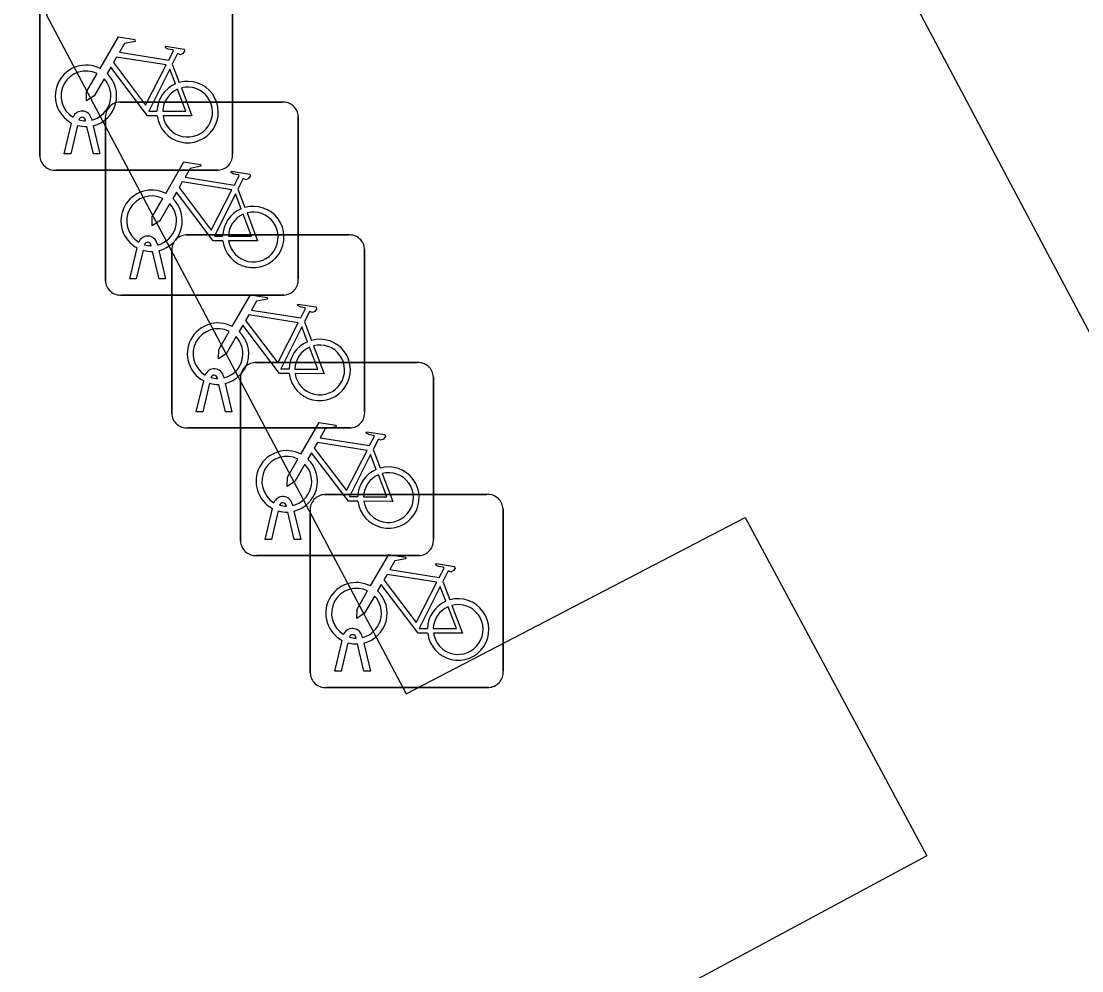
# Model space of a CAD drawing. Extents: x 162880 to 165536, y 384011 to 385179.
# Drawn here: x 163054.98 to 163060.47, y 384168.64 to 384173.56 of the extents above; entities that cross this region are included whole.
import ezdxf

# ---------------------------------------------------------------- set-up
doc = ezdxf.new("R2010")
doc.units = 0
doc.layers.add('IMGEO_Fietsenrek', color=7, linetype='Continuous')
doc.layers.add('IMGEO_Rijbaan_lokaal_open', color=7, linetype='Continuous')

msp = doc.modelspace()

# ---------------------------------------------------------------- linework, layer by layer
at = {"layer": 'IMGEO_Fietsenrek'}
for p, q in [((163055.0725, 384172.8589), (163055.0725, 384173.6998)), ((163055.0725, 384173.6998), (163055.0725, 384172.8589)), ((163056.0715, 384173.7091), (163056.0715, 384172.8682)), ((163056.0715, 384172.8682), (163056.0715, 384173.7091)), ((163055.7592, 384173.3332), (163055.7955, 384173.238)), ((163055.4869, 384173.1365), (163056.3278, 384173.1365)), ((163056.3278, 384173.1365), (163055.4869, 384173.1365)), ((163055.3099, 384173.0399), (163055.3089, 384173.0442)), ((163055.3406, 384173.0514), (163055.3424, 384173.0435)), ((163055.4125, 384172.2119), (163055.4125, 384173.0528)), ((163055.4125, 384173.0528), (163055.4125, 384172.2119)), ((163056.4115, 384173.0621), (163056.4115, 384172.2212)), ((163056.4115, 384172.2212), (163056.4115, 384173.0621)), ((163055.1995, 384172.8683), (163055.2378, 384173.0283)), ((163055.2682, 384173.0161), (163055.2329, 384172.8683)), ((163055.351, 384172.8683), (163055.3171, 384173.01)), ((163055.3494, 384173.0143), (163055.3844, 384172.8683)), ((163055.2329, 384172.8683), (163055.1995, 384172.8683)), ((163055.3844, 384172.8683), (163055.351, 384172.8683)), ((163055.9971, 384172.7845), (163055.1562, 384172.7845)), ((163055.1562, 384172.7845), (163055.9971, 384172.7845)), ((163056.0992, 384172.6862), (163056.1355, 384172.591)), ((163055.8309, 384172.4485), (163056.6718, 384172.4485)), ((163056.6718, 384172.4485), (163055.8309, 384172.4485)), ((163055.5395, 384172.2213), (163055.5778, 384172.3813)), ((163055.6499, 384172.3929), (163055.6489, 384172.3972)), ((163055.6806, 384172.4044), (163055.6824, 384172.3965)), ((163056.7555, 384172.3741), (163056.7555, 384171.5332)), ((163056.7555, 384171.5332), (163056.7555, 384172.3741)), ((163055.6082, 384172.3691), (163055.5729, 384172.2213)), ((163055.691, 384172.2213), (163055.6571, 384172.363)), ((163055.6894, 384172.3673), (163055.7244, 384172.2213)), ((163055.7565, 384171.5239), (163055.7565, 384172.3648)), ((163055.7565, 384172.3648), (163055.7565, 384171.5239)), ((163055.5729, 384172.2213), (163055.5395, 384172.2213)), ((163055.7244, 384172.2213), (163055.691, 384172.2213)), ((163056.3371, 384172.1375), (163055.4962, 384172.1375)), ((163055.4962, 384172.1375), (163056.3371, 384172.1375)), ((163056.4432, 384171.9982), (163056.4795, 384171.903)), ((163056.1869, 384171.7875), (163057.0278, 384171.7875)), ((163057.0278, 384171.7875), (163056.1869, 384171.7875)), ((163056.0246, 384171.7164), (163056.0264, 384171.7085)), ((163055.8835, 384171.5333), (163055.9218, 384171.6933)), ((163055.9522, 384171.6811), (163055.9169, 384171.5333)), ((163055.9939, 384171.7049), (163055.9929, 384171.7092)), ((163056.035, 384171.5333), (163056.0011, 384171.675)), ((163056.0334, 384171.6793), (163056.0684, 384171.5333)), ((163056.1125, 384170.8629), (163056.1125, 384171.7038)), ((163056.1125, 384171.7038), (163056.1125, 384170.8629)), ((163057.1115, 384171.7131), (163057.1115, 384170.8722)), ((163057.1115, 384170.8722), (163057.1115, 384171.7131)), ((163055.9169, 384171.5333), (163055.8835, 384171.5333)), ((163056.0684, 384171.5333), (163056.035, 384171.5333)), ((163056.6811, 384171.4495), (163055.8402, 384171.4495)), ((163055.8402, 384171.4495), (163056.6811, 384171.4495)), ((163056.7992, 384171.3372), (163056.8355, 384171.242)), ((163056.5479, 384171.1045), (163057.3888, 384171.1045)), ((163057.3888, 384171.1045), (163056.5479, 384171.1045)), ((163056.2395, 384170.8723), (163056.2778, 384171.0323)), ((163056.3082, 384171.0201), (163056.2729, 384170.8723)), ((163056.3499, 384171.0439), (163056.3489, 384171.0482)), ((163056.391, 384170.8723), (163056.3571, 384171.014)), ((163056.3806, 384171.0554), (163056.3824, 384171.0475)), ((163056.3894, 384171.0183), (163056.4244, 384170.8723)), ((163056.4735, 384170.1799), (163056.4735, 384171.0208)), ((163056.4735, 384171.0208), (163056.4735, 384170.1799)), ((163057.4725, 384171.0301), (163057.4725, 384170.1892)), ((163057.4725, 384170.1892), (163057.4725, 384171.0301)), ((163056.2729, 384170.8723), (163056.2395, 384170.8723)), ((163056.4244, 384170.8723), (163056.391, 384170.8723)), ((163057.0371, 384170.7885), (163056.1962, 384170.7885)), ((163056.1962, 384170.7885), (163057.0371, 384170.7885)), ((163057.1602, 384170.6542), (163057.1965, 384170.559)), ((163056.6005, 384170.1893), (163056.6388, 384170.3493)), ((163056.7109, 384170.3609), (163056.7099, 384170.3652)), ((163056.7416, 384170.3724), (163056.7434, 384170.3645)), ((163056.6692, 384170.3371), (163056.6339, 384170.1893)), ((163056.752, 384170.1893), (163056.7181, 384170.331)), ((163056.7504, 384170.3353), (163056.7854, 384170.1893)), ((163056.6339, 384170.1893), (163056.6005, 384170.1893)), ((163056.7854, 384170.1893), (163056.752, 384170.1893)), ((163057.3981, 384170.1055), (163056.5572, 384170.1055)), ((163056.5572, 384170.1055), (163057.3981, 384170.1055))]:
    msp.add_line(p, q, dxfattribs=at)
for points in [[(163055.3851, 384173.3102), (163055.4798, 384173.4737), (163055.566, 384173.4599), (163055.5677, 384173.4512), (163055.5116, 384173.4403), (163055.4854, 384173.395), (163055.7406, 384173.3542)], [(163055.7406, 384173.3542), (163055.7656, 384173.403), (163055.7605, 384173.407), (163055.7373, 384173.4107), (163055.7246, 384173.4182), (163055.7236, 384173.4213), (163055.7258, 384173.4259), (163055.8206, 384173.4108), (163055.8229, 384173.4005), (163055.8135, 384173.3881), (163055.8011, 384173.3817), (163055.7866, 384173.3879), (163055.7592, 384173.3332)], [(163055.7277, 384173.329), (163055.4709, 384173.37), (163055.4542, 384173.3412), (163055.6212, 384173.1209), (163055.7277, 384173.329)], [(163055.6808, 384173.0655), (163055.6311, 384173.0656), (163055.4404, 384173.3173), (163055.4214, 384173.2845)], [(163055.7757, 384173.231), (163055.7464, 384173.3078), (163055.637, 384173.0897), (163055.6797, 384173.0896)], [(163055.4058, 384173.2577), (163055.3542, 384173.1685), (163055.3143, 384173.1425), (163055.3155, 384173.19), (163055.37, 384173.2842)], [(163055.7097, 384173.0895), (163055.8296, 384173.0893), (163055.7864, 384173.2029)], [(163055.8062, 384173.2098), (163055.8612, 384173.0652), (163055.7111, 384173.0655)], [(163055.7251, 384172.6632), (163055.8198, 384172.8267), (163055.906, 384172.8129), (163055.9077, 384172.8042), (163055.8516, 384172.7933), (163055.8254, 384172.748), (163056.0806, 384172.7072)], [(163056.0806, 384172.7072), (163056.1056, 384172.756), (163056.1005, 384172.76), (163056.0773, 384172.7637), (163056.0646, 384172.7712), (163056.0636, 384172.7743), (163056.0658, 384172.7789), (163056.1606, 384172.7638), (163056.1629, 384172.7535), (163056.1535, 384172.7411), (163056.1411, 384172.7347), (163056.1266, 384172.7409), (163056.0992, 384172.6862)], [(163056.0677, 384172.682), (163055.8109, 384172.723), (163055.7942, 384172.6942), (163055.9612, 384172.4739), (163056.0677, 384172.682)], [(163056.0208, 384172.4185), (163055.9711, 384172.4186), (163055.7804, 384172.6703), (163055.7614, 384172.6375)], [(163056.1157, 384172.584), (163056.0864, 384172.6608), (163055.977, 384172.4427), (163056.0197, 384172.4426)], [(163055.7458, 384172.6107), (163055.6942, 384172.5215), (163055.6543, 384172.4955), (163055.6555, 384172.543), (163055.71, 384172.6372)], [(163056.0497, 384172.4425), (163056.1696, 384172.4423), (163056.1264, 384172.5559)], [(163056.1462, 384172.5628), (163056.2012, 384172.4182), (163056.0511, 384172.4185)], [(163056.0691, 384171.9752), (163056.1638, 384172.1387), (163056.25, 384172.1249), (163056.2517, 384172.1162), (163056.1956, 384172.1053), (163056.1694, 384172.06), (163056.4246, 384172.0192)], [(163056.4246, 384172.0192), (163056.4496, 384172.068), (163056.4445, 384172.072), (163056.4213, 384172.0757), (163056.4086, 384172.0832), (163056.4076, 384172.0863), (163056.4098, 384172.0909), (163056.5046, 384172.0758), (163056.5069, 384172.0655), (163056.4975, 384172.0531), (163056.4851, 384172.0467), (163056.4706, 384172.0529), (163056.4432, 384171.9982)], [(163056.4117, 384171.994), (163056.1549, 384172.035), (163056.1382, 384172.0062), (163056.3052, 384171.7859), (163056.4117, 384171.994)], [(163056.0898, 384171.9227), (163056.0382, 384171.8335), (163055.9983, 384171.8075), (163055.9995, 384171.855), (163056.054, 384171.9492)], [(163056.3648, 384171.7305), (163056.3151, 384171.7306), (163056.1244, 384171.9823), (163056.1054, 384171.9495)], [(163056.4597, 384171.896), (163056.4304, 384171.9728), (163056.321, 384171.7547), (163056.3637, 384171.7546)], [(163056.3937, 384171.7545), (163056.5136, 384171.7543), (163056.4704, 384171.8679)], [(163056.4902, 384171.8748), (163056.5452, 384171.7302), (163056.3951, 384171.7305)], [(163056.4251, 384171.3142), (163056.5198, 384171.4777), (163056.606, 384171.4639), (163056.6077, 384171.4552), (163056.5516, 384171.4443), (163056.5254, 384171.399), (163056.7806, 384171.3582)], [(163056.7806, 384171.3582), (163056.8056, 384171.407), (163056.8005, 384171.411), (163056.7773, 384171.4147), (163056.7646, 384171.4222), (163056.7636, 384171.4253), (163056.7658, 384171.4299), (163056.8606, 384171.4148), (163056.8629, 384171.4045), (163056.8535, 384171.3921), (163056.8411, 384171.3857), (163056.8266, 384171.3919), (163056.7992, 384171.3372)], [(163056.7677, 384171.333), (163056.5109, 384171.374), (163056.4942, 384171.3452), (163056.6612, 384171.1249), (163056.7677, 384171.333)], [(163056.4458, 384171.2617), (163056.3942, 384171.1725), (163056.3543, 384171.1465), (163056.3555, 384171.194), (163056.41, 384171.2882)], [(163056.7208, 384171.0695), (163056.6711, 384171.0696), (163056.4804, 384171.3213), (163056.4614, 384171.2885)], [(163056.8157, 384171.235), (163056.7864, 384171.3118), (163056.677, 384171.0937), (163056.7197, 384171.0936)], [(163056.7497, 384171.0935), (163056.8696, 384171.0933), (163056.8264, 384171.2069)], [(163056.8462, 384171.2138), (163056.9012, 384171.0692), (163056.7511, 384171.0695)], [(163056.7861, 384170.6312), (163056.8808, 384170.7947), (163056.967, 384170.7809), (163056.9687, 384170.7722), (163056.9126, 384170.7613), (163056.8864, 384170.716), (163057.1416, 384170.6752)], [(163057.1416, 384170.6752), (163057.1666, 384170.724), (163057.1615, 384170.728), (163057.1383, 384170.7317), (163057.1256, 384170.7392), (163057.1246, 384170.7423), (163057.1268, 384170.7469), (163057.2216, 384170.7318), (163057.2239, 384170.7215), (163057.2145, 384170.7091), (163057.2021, 384170.7027), (163057.1876, 384170.7089), (163057.1602, 384170.6542)], [(163057.1287, 384170.65), (163056.8719, 384170.691), (163056.8552, 384170.6622), (163057.0222, 384170.4419), (163057.1287, 384170.65)], [(163057.0818, 384170.3865), (163057.0321, 384170.3866), (163056.8414, 384170.6383), (163056.8224, 384170.6055)], [(163057.1767, 384170.552), (163057.1474, 384170.6288), (163057.038, 384170.4107), (163057.0807, 384170.4106)], [(163056.8068, 384170.5787), (163056.7552, 384170.4895), (163056.7153, 384170.4635), (163056.7165, 384170.511), (163056.771, 384170.6052)], [(163057.1107, 384170.4105), (163057.2306, 384170.4103), (163057.1874, 384170.5239)], [(163057.2072, 384170.5308), (163057.2622, 384170.3862), (163057.1121, 384170.3865)]]:
    msp.add_lwpolyline(points, dxfattribs=at)
for centre, radius, start, end in [((163055.3121, 384173.1689), 0.159, 62.6766, 242.1369), ((163055.3121, 384173.1689), 0.129, 63.3192, 238.903), ((163055.3121, 384173.1689), 0.129, 283.6043, 43.4302), ((163055.3121, 384173.1689), 0.159, 283.5766, 46.6042), ((163055.8387, 384173.0849), 0.159, 113.3408, 178.3217), ((163055.8387, 384173.0849), 0.159, 187.0065, 105.7708), ((163055.8387, 384173.0849), 0.129, 113.923, 177.9556), ((163055.8387, 384173.0849), 0.129, 188.6715, 104.5883), ((163055.2919, 384173.0403), 0.0499, 12.8025, 158.6934), ((163055.4902, 384173.0586), 0.0779, 92.4484, 184.2845), ((163055.4902, 384173.0586), 0.0779, 92.4484, 184.2845), ((163056.3336, 384173.0588), 0.0779, 2.4484, 94.2845), ((163056.3336, 384173.0588), 0.0779, 2.4484, 94.2845), ((163055.2919, 384173.0403), 0.0174, 12.8025, 163.4502), ((163055.3121, 384173.1689), 0.129, 253.415, 269.0204), ((163055.3121, 384173.1689), 0.159, 253.9967, 271.7867), ((163055.9938, 384172.8624), 0.0779, 272.4484, 4.2845), ((163055.9938, 384172.8624), 0.0779, 272.4484, 4.2845), ((163055.1504, 384172.8622), 0.0779, 182.4484, 274.2845), ((163055.1504, 384172.8622), 0.0779, 182.4484, 274.2845), ((163055.6521, 384172.5219), 0.159, 62.6766, 242.1369), ((163055.6521, 384172.5219), 0.129, 63.3192, 238.903), ((163055.6521, 384172.5219), 0.129, 283.6043, 43.4302), ((163055.6521, 384172.5219), 0.159, 283.5766, 46.6042), ((163056.1787, 384172.4379), 0.159, 187.0065, 105.7708), ((163056.1787, 384172.4379), 0.159, 113.3408, 178.3217), ((163056.1787, 384172.4379), 0.129, 113.923, 177.9556), ((163056.1787, 384172.4379), 0.129, 188.6715, 104.5883), ((163055.6319, 384172.3933), 0.0499, 12.8025, 158.6934), ((163055.8342, 384172.3706), 0.0779, 92.4484, 184.2845), ((163055.8342, 384172.3706), 0.0779, 92.4484, 184.2845), ((163056.6776, 384172.3708), 0.0779, 2.4484, 94.2845), ((163056.6776, 384172.3708), 0.0779, 2.4484, 94.2845), ((163055.6319, 384172.3933), 0.0174, 12.8025, 163.4502), ((163055.6521, 384172.5219), 0.129, 253.415, 269.0204), ((163055.6521, 384172.5219), 0.159, 253.9967, 271.7867), ((163055.4904, 384172.2152), 0.0779, 182.4484, 274.2845), ((163055.4904, 384172.2152), 0.0779, 182.4484, 274.2845), ((163056.3338, 384172.2154), 0.0779, 272.4484, 4.2845), ((163056.3338, 384172.2154), 0.0779, 272.4484, 4.2845), ((163055.9961, 384171.8339), 0.159, 62.6766, 242.1369), ((163055.9961, 384171.8339), 0.129, 63.3192, 238.903), ((163055.9961, 384171.8339), 0.159, 283.5766, 46.6042), ((163055.9961, 384171.8339), 0.129, 283.6043, 43.4302), ((163056.5227, 384171.7499), 0.159, 113.3408, 178.3217), ((163056.5227, 384171.7499), 0.159, 187.0065, 105.7708), ((163056.5227, 384171.7499), 0.129, 113.923, 177.9556), ((163056.5227, 384171.7499), 0.129, 188.6715, 104.5883), ((163056.1902, 384171.7096), 0.0779, 92.4484, 184.2845), ((163056.1902, 384171.7096), 0.0779, 92.4484, 184.2845), ((163057.0336, 384171.7098), 0.0779, 2.4484, 94.2845), ((163057.0336, 384171.7098), 0.0779, 2.4484, 94.2845), ((163055.9759, 384171.7053), 0.0499, 12.8025, 158.6934), ((163055.9759, 384171.7053), 0.0174, 12.8025, 163.4502), ((163055.9961, 384171.8339), 0.159, 253.9967, 271.7867), ((163055.9961, 384171.8339), 0.129, 253.415, 269.0204), ((163055.8344, 384171.5272), 0.0779, 182.4484, 274.2845), ((163055.8344, 384171.5272), 0.0779, 182.4484, 274.2845), ((163056.6778, 384171.5274), 0.0779, 272.4484, 4.2845), ((163056.6778, 384171.5274), 0.0779, 272.4484, 4.2845), ((163056.3521, 384171.1729), 0.159, 62.6766, 242.1369), ((163056.3521, 384171.1729), 0.129, 63.3192, 238.903), ((163056.3521, 384171.1729), 0.159, 283.5766, 46.6042), ((163056.3521, 384171.1729), 0.129, 283.6043, 43.4302), ((163056.8787, 384171.0889), 0.159, 113.3408, 178.3217), ((163056.8787, 384171.0889), 0.159, 187.0065, 105.7708), ((163056.8787, 384171.0889), 0.129, 113.923, 177.9556), ((163056.8787, 384171.0889), 0.129, 188.6715, 104.5883), ((163056.3319, 384171.0443), 0.0499, 12.8025, 158.6934), ((163056.3319, 384171.0443), 0.0174, 12.8025, 163.4502), ((163056.5512, 384171.0266), 0.0779, 92.4484, 184.2845), ((163056.5512, 384171.0266), 0.0779, 92.4484, 184.2845), ((163057.3946, 384171.0268), 0.0779, 2.4484, 94.2845), ((163057.3946, 384171.0268), 0.0779, 2.4484, 94.2845), ((163056.3521, 384171.1729), 0.159, 253.9967, 271.7867), ((163056.3521, 384171.1729), 0.129, 253.415, 269.0204), ((163056.1904, 384170.8662), 0.0779, 182.4484, 274.2845), ((163056.1904, 384170.8662), 0.0779, 182.4484, 274.2845), ((163057.0338, 384170.8664), 0.0779, 272.4484, 4.2845), ((163057.0338, 384170.8664), 0.0779, 272.4484, 4.2845), ((163056.7131, 384170.4899), 0.159, 62.6766, 242.1369), ((163056.7131, 384170.4899), 0.129, 63.3192, 238.903), ((163056.7131, 384170.4899), 0.129, 283.6043, 43.4302), ((163056.7131, 384170.4899), 0.159, 283.5766, 46.6042), ((163057.2397, 384170.4059), 0.159, 187.0065, 105.7708), ((163057.2397, 384170.4059), 0.159, 113.3408, 178.3217), ((163057.2397, 384170.4059), 0.129, 113.923, 177.9556), ((163057.2397, 384170.4059), 0.129, 188.6715, 104.5883), ((163056.6929, 384170.3613), 0.0499, 12.8025, 158.6934), ((163056.6929, 384170.3613), 0.0174, 12.8025, 163.4502), ((163056.7131, 384170.4899), 0.129, 253.415, 269.0204), ((163056.7131, 384170.4899), 0.159, 253.9967, 271.7867), ((163056.5514, 384170.1832), 0.0779, 182.4484, 274.2845), ((163056.5514, 384170.1832), 0.0779, 182.4484, 274.2845), ((163057.3948, 384170.1834), 0.0779, 272.4484, 4.2845), ((163057.3948, 384170.1834), 0.0779, 272.4484, 4.2845)]:
    msp.add_arc(centre, radius, start, end, dxfattribs=at)
at = {"layer": 'IMGEO_Rijbaan_lokaal_open'}
for points in [[(163078.842, 384200.503), (163080.048, 384198.225), (163053.853, 384184.48), (163067.382, 384158.999), (163093.542, 384172.882), (163094.565, 384170.805)], [(163054.063, 384179.83), (163052.287, 384178.867), (163054.175, 384175.376), (163055.916, 384176.243), (163056.863, 384174.559), (163055.106, 384173.59), (163056.97, 384170.073), (163058.726, 384170.986), (163059.667, 384169.233), (163057.934, 384168.301), (163059.75, 384164.783), (163061.515, 384165.685)]]:
    msp.add_lwpolyline(points, dxfattribs=at)

doc.saveas('drawing.dxf')
